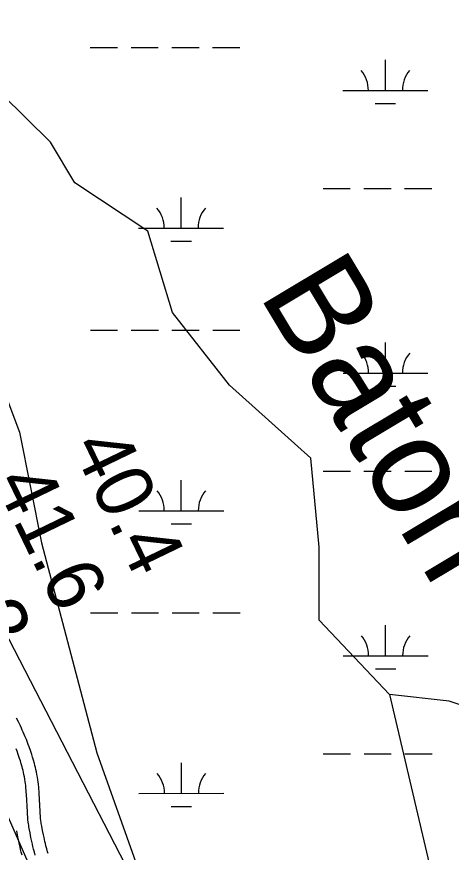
# Model space of a CAD drawing. Extents: x 3279314 to 3317160, y 734079 to 759431.
# Drawn here: x 3310844 to 3311356, y 748094 to 749078 of the extents above; entities that cross this region are included whole.
import ezdxf

# ---------------------------------------------------------------- set-up
doc = ezdxf.new("R2010")
doc.units = 0
for name, color, linetype in [('V-RIVR-EDGE', 7, 'Continuous'), ('V-RIVR-IDEN', 7, 'Continuous'), ('V-RIVR-RANG', 7, 'Continuous'), ('V-ROAD-CNTR', 7, 'Continuous'), ('V-TOPO-MINR', 7, 'Continuous'), ('V-TOPO-SHOR', 7, 'Continuous'), ('V-WETL-SWMP', 7, 'Continuous')]:
    doc.layers.add(name, color=color, linetype=linetype)

msp = doc.modelspace()

# ---------------------------------------------------------------- linework, layer by layer
at = {"layer": 'V-RIVR-EDGE'}
msp.add_spline([(3311105.06, 747316.34), (3311092.25, 747359.62), (3311087.14, 747390), (3311078.32, 747419.66), (3311073.92, 747436.71), (3311072.49, 747458.94), (3311062.91, 747478.96), (3311054.04, 747488.62), (3311045.18, 747499.75), (3311031.16, 747522.75), (3311021.58, 747541.3), (3311015.68, 747554.64), (3311014.22, 747563.54), (3311012.02, 747573.17), (3310990.61, 747601.38), (3310971.38, 747614.76), (3310953.64, 747629.62), (3310939.61, 747648.92), (3310928.53, 747661.54), (3310922.65, 747678.59), (3310909.39, 747710.48), (3310888.74, 747746.83), (3310855.55, 747807.66), (3310842.29, 747838.81), (3310838.6, 747845.49), (3310835.65, 747849.2), (3310834.18, 747854.39), (3310831.99, 747867.73), (3310829.04, 747873.66), (3310809.84, 747897.41), (3310795.81, 747917.45), (3310785.5, 747938.96), (3310770.76, 747970.11), (3310750.14, 748019.8), (3310730.26, 748070.22), (3310707.43, 748125.1), (3310690.5, 748168.85), (3310666.94, 748229.66), (3310649.99, 748264.52), (3310642.65, 748291.95), (3310628.68, 748334.95), (3310612.51, 748385.37), (3310604.49, 748439.47), (3310596.46, 748487.64), (3310590.68, 748545.44), (3310587.76, 748563.22), (3310574.49, 748591.41), (3310564.93, 748620.32), (3310554.66, 748659.61), (3310548.05, 748681.85), (3310532.56, 748712.27), (3310506.02, 748761.23), (3310487.58, 748794.61), (3310453.66, 748861.37), (3310407.92, 748936.3), (3310365.09, 748990.49), (3310335.9, 749023.16), (3310334.8, 749027.61), (3310321.13, 749040.23)], degree=3, dxfattribs=at)
at = {"layer": 'V-ROAD-CNTR'}
for points in [[(3310873.74, 748124.88), (3310873.43, 748126.64), (3310873.17, 748128.23), (3310872.94, 748129.79), (3310872.74, 748131.27), (3310872.39, 748134.33), (3310872.12, 748137.2), (3310871.9, 748139.94), (3310871.72, 748142.49), (3310870.65, 748163.24), (3310870.47, 748166.01), (3310870.28, 748168.42), (3310870.1, 748170.58), (3310869.72, 748174.29), (3310869.38, 748177.14), (3310869.08, 748179.34), (3310868.58, 748182.57), (3310867.99, 748185.8), (3310867.39, 748188.72), (3310866.8, 748191.41), (3310866.21, 748193.92), (3310865.64, 748196.26), (3310865.06, 748198.48), (3310863.96, 748202.51), (3310862.92, 748206.04), (3310861.96, 748209.12), (3310861.09, 748211.79), (3310860.29, 748214.15), (3310858.87, 748218.16), (3310857.75, 748221.18), (3310856.88, 748223.46), (3310855.56, 748226.8), (3310854.2, 748230.13), (3310853.07, 748232.79), (3310851.94, 748235.38), (3310850.81, 748237.92), (3310849.68, 748240.4), (3310848.54, 748242.86), (3310846.27, 748247.56), (3310844, 748252.1)], [(3310858.98, 748122.24), (3310858.64, 748124.12), (3310858.35, 748125.94), (3310858.09, 748127.71), (3310857.86, 748129.42), (3310857.47, 748132.76), (3310857.17, 748135.89), (3310856.94, 748138.83), (3310856.75, 748141.59), (3310855.68, 748162.35), (3310855.5, 748164.94), (3310855.33, 748167.21), (3310855.16, 748169.19), (3310854.81, 748172.64), (3310854.5, 748175.23), (3310854.24, 748177.17), (3310853.78, 748180.07), (3310853.26, 748182.95), (3310852.72, 748185.61), (3310852.17, 748188.1), (3310851.63, 748190.42), (3310851.09, 748192.59), (3310850.57, 748194.62), (3310849.53, 748198.4), (3310848.56, 748201.69), (3310847.67, 748204.56), (3310846.85, 748207.07), (3310846.11, 748209.25), (3310844.77, 748213.05), (3310843.72, 748215.9)], [(3310858.98, 748122.24), (3310858.64, 748124.12), (3310858.35, 748125.94), (3310858.09, 748127.71), (3310857.86, 748129.42), (3310857.47, 748132.76), (3310857.17, 748135.89), (3310856.94, 748138.83), (3310856.75, 748141.59), (3310855.68, 748162.35), (3310855.5, 748164.94), (3310855.33, 748167.21), (3310855.16, 748169.19), (3310854.81, 748172.64), (3310854.5, 748175.23), (3310854.24, 748177.17), (3310853.78, 748180.07), (3310853.26, 748182.95), (3310852.72, 748185.61), (3310852.17, 748188.1), (3310851.63, 748190.42), (3310851.09, 748192.59), (3310850.57, 748194.62), (3310849.53, 748198.4), (3310848.56, 748201.69), (3310847.67, 748204.56), (3310846.85, 748207.07), (3310846.11, 748209.25), (3310844.77, 748213.05), (3310843.72, 748215.9)], [(3310850.51, 748090.62), (3310849.57, 748094.28), (3310848.79, 748097.47), (3310848.14, 748100.28), (3310847.08, 748105.1), (3310846.32, 748108.74), (3310845.25, 748114.12), (3310844.24, 748119.43)], [(3310866.09, 748090.58), (3310865.01, 748094.49), (3310864.12, 748097.92), (3310863.39, 748100.94), (3310862.77, 748103.59), (3310861.75, 748108.23), (3310861.02, 748111.73), (3310859.98, 748116.98), (3310858.98, 748122.24)], [(3310866.09, 748090.58), (3310865.01, 748094.49), (3310864.12, 748097.92), (3310863.39, 748100.94), (3310862.77, 748103.59), (3310861.75, 748108.23), (3310861.02, 748111.73), (3310859.98, 748116.98), (3310858.98, 748122.24)], [(3310881.07, 748092.81), (3310880.51, 748094.68), (3310879.5, 748098.36), (3310878.67, 748101.57), (3310877.98, 748104.41), (3310877.4, 748106.9), (3310876.42, 748111.37), (3310875.72, 748114.72), (3310874.7, 748119.85), (3310873.71, 748125.05)]]:
    msp.add_lwpolyline(points, dxfattribs=at)
at = {"layer": 'V-TOPO-MINR'}
for points in [[(3311115.01, 747802.98), (3310810.23, 748392.33), (3310173.75, 749499.97), (3310158.36, 749526.57), (3310142.86, 749553.1), (3310127.21, 749579.54), (3310111.45, 749605.91), (3310011.05, 749772.79), (3309944.59, 749882.3), (3309877.57, 749991.45), (3309809.7, 750100.08), (3309741.26, 750208.37), (3309424.56, 750705.16)], [(3311088.65, 747554.04), (3310744.67, 748339.64), (3310740.84, 748348.19), (3310736.89, 748356.69), (3310732.8, 748365.12), (3310728.6, 748373.5), (3310449.55, 748917.56), (3310395.36, 749021.12), (3310340.05, 749124.07), (3310283.06, 749226.09), (3310224.95, 749327.51), (3310116.23, 749513.69), (3310111.58, 749521.51), (3310106.84, 749529.28), (3310101.98, 749536.97), (3310097.03, 749544.62), (3309972.16, 749734.12), (3309903.26, 749835.42), (3309832.44, 749935.3)]]:
    msp.add_lwpolyline(points, dxfattribs=at)
at = {"layer": 'V-TOPO-SHOR'}
for points in [[(3311282.86, 748280.07), (3311200.35, 748367.21), (3311200.15, 748453.14), (3311190.35, 748558.15), (3311094.66, 748643.86), (3311027.62, 748729.64), (3310998.76, 748825.05), (3310912.69, 748882.14), (3310883.93, 748929.82), (3310826.5, 748986.97), (3310797.7, 749053.74), (3310797.54, 749120.58), (3310797.41, 749177.87), (3310768.65, 749225.54), (3310739.92, 749263.67), (3310701.64, 749301.77), (3310634.64, 749368.45)], [(3311282.86, 748280.07), (3311374.45, 747890.28), (3311439.44, 747710.66), (3311574.08, 747527.63), (3311747.08, 747411.23), (3311977.98, 747011.85), (3312141.38, 746902.38), (3312208.78, 746715.14), (3312353.06, 746502.98), (3312497.54, 746061.91), (3312853.07, 745955.39), (3313252.2, 745439.62), (3313391.61, 745313.48), (3314012.02, 744455.22), (3314569.77, 743868.86), (3314781.28, 743697.01), (3314872.68, 743559.74), (3314937.06, 743540.1)], [(3311410.68, 748253.13), (3311353.34, 748272.09), (3311282.86, 748280.07)]]:
    msp.add_lwpolyline(points, dxfattribs=at)
at = {"layer": 'V-WETL-SWMP'}
for p, q in [((3310930.82, 749041.44), (3310962.82, 749041.46)), ((3310978.82, 749041.47), (3311010.82, 749041.48)), ((3311026.82, 749041.49), (3311058.82, 749041.51)), ((3311074.82, 749041.52), (3311106.82, 749041.53)), ((3311278.16, 748990.88), (3311278.14, 749026.88)), ((3311228.16, 748990.85), (3311328.16, 748990.9)), ((3311266.17, 748975.44), (3311290.17, 748975.45)), ((3311204.81, 748875.41), (3311236.81, 748875.43)), ((3311252.81, 748875.43), (3311284.81, 748875.45)), ((3311300.81, 748875.46), (3311332.81, 748875.47)), ((3311037.77, 748828.89), (3311037.75, 748864.89)), ((3310987.77, 748828.87), (3311087.77, 748828.92)), ((3311025.78, 748813.46), (3311049.78, 748813.47)), ((3310782.51, 748757.94), (3310847.57, 748588.68)), ((3310782.51, 748757.94), (3310847.57, 748588.68)), ((3310930.99, 748708.77), (3310962.99, 748708.79)), ((3310978.99, 748708.79), (3311010.99, 748708.81)), ((3311026.99, 748708.82), (3311058.99, 748708.83)), ((3311074.99, 748708.84), (3311106.99, 748708.86)), ((3311278.33, 748658.2), (3311278.31, 748694.2)), ((3311228.33, 748658.18), (3311328.33, 748658.23)), ((3311266.34, 748642.77), (3311290.34, 748642.78)), ((3310847.57, 748588.68), (3310873.59, 748458.47)), ((3310847.57, 748588.68), (3310873.59, 748458.47)), ((3311204.98, 748542.73), (3311236.98, 748542.75)), ((3311252.98, 748542.76), (3311284.98, 748542.78)), ((3311300.98, 748542.78), (3311332.98, 748542.8)), ((3311037.94, 748496.22), (3311037.92, 748532.22)), ((3310987.94, 748496.19), (3311087.94, 748496.24)), ((3311025.95, 748480.78), (3311049.95, 748480.79)), ((3310873.59, 748458.47), (3310938.65, 748211.09)), ((3310873.59, 748458.47), (3310938.65, 748211.09)), ((3310931.16, 748376.09), (3310963.16, 748376.11)), ((3310979.16, 748376.12), (3311011.16, 748376.13)), ((3311027.16, 748376.14), (3311059.16, 748376.16)), ((3311075.16, 748376.17), (3311107.16, 748376.18)), ((3311278.5, 748325.53), (3311278.48, 748361.53)), ((3311228.5, 748325.5), (3311328.5, 748325.55)), ((3311266.51, 748310.09), (3311290.51, 748310.1)), ((3310938.65, 748211.09), (3311081.77, 747807.46)), ((3310938.65, 748211.09), (3311081.77, 747807.46)), ((3311205.15, 748210.06), (3311237.15, 748210.08)), ((3311253.15, 748210.08), (3311285.15, 748210.1)), ((3311301.15, 748210.11), (3311333.15, 748210.12)), ((3311038.11, 748163.54), (3311038.09, 748199.54)), ((3310988.11, 748163.52), (3311088.11, 748163.57)), ((3311026.12, 748148.11), (3311050.12, 748148.12))]:
    msp.add_line(p, q, dxfattribs=at)
for centre, start, end in [((3311222.92, 748991.33), 359.25735, 40.801), ((3311333.41, 748991.38), 139.25734, 180.801), ((3310982.53, 748829.34), 359.25735, 40.801), ((3311093.02, 748829.4), 139.25734, 180.801), ((3311223.09, 748658.65), 359.25735, 40.801), ((3311333.57, 748658.71), 139.25734, 180.801), ((3310982.7, 748496.67), 359.25735, 40.801), ((3311093.19, 748496.72), 139.25734, 180.801), ((3311223.26, 748325.98), 359.25735, 40.801), ((3311333.74, 748326.03), 139.25734, 180.801), ((3310982.87, 748163.99), 359.25735, 40.801), ((3311093.35, 748164.05), 139.25734, 180.801)]:
    msp.add_arc(centre, 35.25, start, end, dxfattribs=at)

# ---------------------------------------------------------------- texts
at = {"layer": 'V-RIVR-IDEN'}
msp.add_text('Baton', height=115.999, rotation=300.913, dxfattribs=at).set_placement((3311128.22, 748751.1))
at = {"layer": 'V-RIVR-RANG'}
for s, p in [('40.4', (3310908.32, 748572.08)), ('41.6', (3310817.58, 748530.03)), ('38.2', (3310728.44, 748484.65))]:
    msp.add_text(s, height=67, rotation=295.77833, dxfattribs=at).set_placement(p)

doc.saveas('drawing.dxf')
